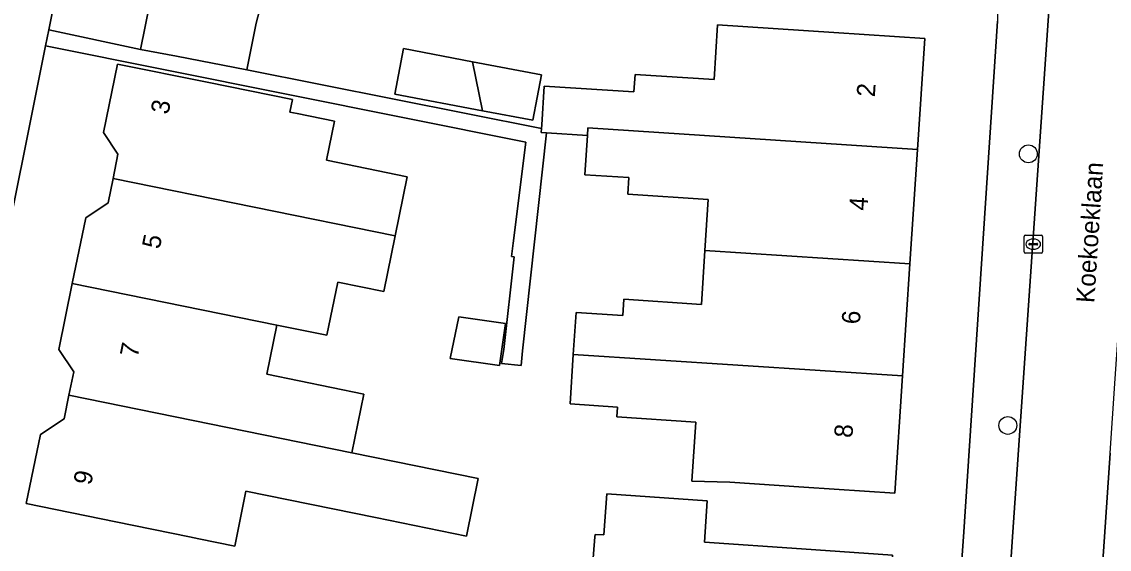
# Model space of a CAD drawing. Extents: x 161772 to 163126, y 383092 to 383917.
# Drawn here: x 162268.2 to 162327.9, y 383749.3 to 383778.3 of the extents above; entities that cross this region are included whole.
import ezdxf

# ---------------------------------------------------------------- set-up
doc = ezdxf.new("R2010")
doc.units = 0
for name, color, linetype in [('IMGEO_Boom', 7, 'Continuous'), ('IMGEO_Erf', 7, 'Continuous'), ('IMGEO_Kolk', 7, 'Continuous'), ('IMGEO_Openbare_ruimte_label', 7, 'Continuous'), ('IMGEO_Pand', 7, 'Continuous'), ('IMGEO_Pand_nummerreeks', 7, 'Continuous'), ('IMGEO_Rijbaan_lokaal_open', 7, 'Continuous'), ('IMGEO_Voetpad_open', 7, 'Continuous')]:
    doc.layers.add(name, color=color, linetype=linetype)

msp = doc.modelspace()

# ---------------------------------------------------------------- linework, layer by layer
at = {"layer": 'IMGEO_Boom'}
for centre in [(162323.421, 383771.015), (162322.296, 383756.112)]:
    msp.add_circle(centre, 0.489, dxfattribs=at)
at = {"layer": 'IMGEO_Erf'}
for points in [[(162272.117, 383789.029), (162270.877, 383783.542), (162269.728, 383777.815), (162274.763, 383776.75), (162275.261, 383779.268), (162274.173, 383779.503), (162276.595, 383791.688)], [(162281.88, 383781.189), (162281.098, 383778.183), (162280.593, 383775.63), (162296.733, 383772.4), (162296.747, 383772.611), (162296.887, 383774.735), (162301.802, 383774.411), (162301.866, 383775.379), (162306.192, 383775.094), (162306.389, 383778.09), (162312.752, 383777.671), (162317.741, 383777.343), (162317.34, 383771.249), (162316.927, 383764.984), (162316.523, 383758.84), (162316.099, 383752.398), (162311.11, 383752.727), (162307.052, 383752.994), (162304.98, 383753.06), (162305.194, 383756.298), (162300.868, 383756.583), (162300.903, 383757.121), (162298.3, 383757.292), (162298.479, 383760.014), (162298.631, 383762.316), (162301.191, 383762.147), (162301.249, 383763.035), (162305.497, 383762.755), (162305.692, 383765.714), (162305.876, 383768.511), (162301.47, 383768.801), (162301.53, 383769.714), (162299.115, 383769.873), (162299.256, 383772.017), (162297.003, 383772.165), (162295.701, 383760.205), (162295.613, 383759.396), (162294.55, 383759.511), (162294.68, 383760.28), (162295.24, 383765.364), (162295.09, 383765.381), (162295.18, 383766.107), (162295.868, 383771.657), (162269.552, 383776.935), (162264.15, 383750)], [(162317.249, 383713.725), (162319.862, 383750), (162321.727, 383778.3)]]:
    msp.add_lwpolyline(points, dxfattribs=at)
for points in [[(162293.499, 383773.382), (162288.703, 383774.297), (162289.18, 383776.793), (162292.953, 383776.073), (162296.729, 383775.353), (162296.253, 383772.856)], [(162279.924, 383749.495), (162277.957, 383749.896), (162277.447, 383750), (162273.397, 383750.825), (162268.497, 383751.824), (162269.271, 383755.62), (162270.571, 383756.481), (162270.832, 383757.765), (162271.094, 383759.049), (162270.28, 383760.28), (162271.017, 383763.898), (162271.754, 383767.514), (162272.978, 383768.323), (162273.25, 383769.66), (162273.522, 383770.993), (162272.736, 383772.182), (162273.503, 383775.947), (162278.403, 383774.949), (162283.087, 383773.994), (162282.947, 383773.309), (162283.343, 383773.228), (162285.382, 383772.812), (162284.944, 383770.663), (162289.377, 383769.76), (162288.717, 383766.52), (162288.095, 383763.469), (162285.572, 383763.983), (162284.977, 383761.061), (162282.227, 383761.622), (162281.676, 383758.92), (162286.995, 383757.836), (162286.339, 383754.617), (162293.27, 383753.21), (162292.624, 383750.04), (162287.631, 383751.057), (162280.537, 383752.502)], [(162291.725, 383759.789), (162292.211, 383762.075), (162294.761, 383761.715), (162294.434, 383759.406)], [(162299.403, 383746.742), (162299.661, 383750), (162299.672, 383750.137), (162300.148, 383750.103), (162300.308, 383752.363), (162305.822, 383751.973), (162305.662, 383749.713), (162310.984, 383749.336), (162315.971, 383748.985), (162315.45, 383741.3), (162314.929, 383733.617), (162309.941, 383733.955), (162305.103, 383734.283), (162298.425, 383734.735), (162298.696, 383738.734), (162302.623, 383738.468), (162302.872, 383742.151), (162303.166, 383746.487)]]:
    msp.add_lwpolyline(points, close=True, dxfattribs=at)
at = {"layer": 'IMGEO_Kolk'}
for p, q in [((162323.19, 383765.635), (162323.19, 383766.487)), ((162323.265, 383766.561), (162324.117, 383766.561)), ((162323.449, 383766.055), (162323.449, 383766.067)), ((162323.492, 383766.104), (162323.89, 383766.104)), ((162323.678, 383766.341), (162323.703, 383766.341)), ((162323.933, 383766.067), (162323.933, 383766.055)), ((162324.191, 383766.487), (162324.191, 383765.635)), ((162324.117, 383765.561), (162323.265, 383765.561)), ((162323.887, 383766.018), (162323.489, 383766.018)), ((162323.701, 383765.781), (162323.676, 383765.781))]:
    msp.add_line(p, q, dxfattribs=at)
for points in [[(162323.19, 383765.635), (162323.19, 383766.487)], [(162323.265, 383766.561), (162324.117, 383766.561)], [(162324.191, 383766.487), (162324.191, 383765.635)], [(162324.117, 383765.561), (162323.265, 383765.561)]]:
    msp.add_lwpolyline(points, dxfattribs=at)
for centre, radius, start, end in [((162323.267, 383766.485), 0.0765, 91.55205, 178.44795), ((162323.267, 383766.485), 0.0765, 91.55205, 178.44795), ((162323.489, 383766.064), 0.0403, 85.87752, 175.75265), ((162323.486, 383766.054), 0.0366, 178.93798, 274.71019), ((162323.89, 383766.061), 0.043, 264.86636, 352.45326), ((162323.894, 383766.066), 0.0386, 1.73085, 96.63898), ((162324.115, 383766.485), 0.0765, 1.55205, 88.44795), ((162324.115, 383766.485), 0.0765, 1.55205, 88.44795), ((162323.267, 383765.637), 0.0765, 181.55205, 268.44795), ((162323.267, 383765.637), 0.0765, 181.55205, 268.44795), ((162324.115, 383765.637), 0.0765, 271.55205, 358.44795), ((162324.115, 383765.637), 0.0765, 271.55205, 358.44795)]:
    msp.add_arc(centre, radius, start, end, dxfattribs=at)
for centre, major_axis, ratio, start_param, end_param in [((162323.677, 383766.061), (-0.387, 0.002), 0.722429, 4.712389, 7.853982), ((162323.702, 383766.061), (-0.39, 0.002), 0.717154, 1.570796, 4.712389)]:
    msp.add_ellipse(centre, major_axis=major_axis, ratio=ratio, start_param=start_param, end_param=end_param, dxfattribs=at)
at = {"layer": 'IMGEO_Pand'}
for points in [[(162283.567, 383793.106), (162276.595, 383791.688), (162274.173, 383779.503), (162275.261, 383779.268), (162274.763, 383776.75), (162276.722, 383776.385), (162280.593, 383775.63), (162281.098, 383778.183), (162281.88, 383781.189), (162285.824, 383781.991)], [(162317.741, 383777.343), (162312.752, 383777.671), (162306.389, 383778.09), (162306.192, 383775.094), (162301.866, 383775.379), (162301.802, 383774.411), (162296.887, 383774.735), (162296.747, 383772.611), (162296.733, 383772.4), (162296.719, 383772.184), (162297.003, 383772.165), (162299.256, 383772.017), (162299.284, 383772.443), (162317.34, 383771.249)], [(162293.499, 383773.382), (162292.953, 383776.073), (162289.18, 383776.793), (162288.703, 383774.297)], [(162283.087, 383773.994), (162278.403, 383774.949), (162273.503, 383775.947), (162272.736, 383772.182), (162273.522, 383770.993), (162273.25, 383769.66), (162288.717, 383766.52), (162289.377, 383769.76), (162284.944, 383770.663), (162285.382, 383772.812), (162283.343, 383773.228), (162282.947, 383773.309)], [(162293.499, 383773.382), (162296.253, 383772.856), (162296.729, 383775.353), (162292.953, 383776.073)], [(162317.34, 383771.249), (162299.284, 383772.443), (162299.256, 383772.017), (162299.115, 383769.873), (162301.53, 383769.714), (162301.47, 383768.801), (162305.876, 383768.511), (162305.692, 383765.714), (162316.927, 383764.984)], [(162273.25, 383769.66), (162272.978, 383768.323), (162271.754, 383767.514), (162271.017, 383763.898), (162282.227, 383761.622), (162284.977, 383761.061), (162285.572, 383763.983), (162288.095, 383763.469), (162288.717, 383766.52)], [(162298.479, 383760.014), (162316.523, 383758.84), (162316.927, 383764.984), (162305.692, 383765.714), (162305.497, 383762.755), (162301.249, 383763.035), (162301.191, 383762.147), (162298.631, 383762.316)], [(162286.995, 383757.836), (162281.676, 383758.92), (162282.227, 383761.622), (162271.017, 383763.898), (162270.28, 383760.28), (162271.094, 383759.049), (162270.832, 383757.765), (162286.339, 383754.617)], [(162294.761, 383761.715), (162292.211, 383762.075), (162291.725, 383759.789), (162294.434, 383759.406)], [(162298.479, 383760.014), (162298.3, 383757.292), (162300.903, 383757.121), (162300.868, 383756.583), (162305.194, 383756.298), (162304.98, 383753.06), (162307.052, 383752.994), (162311.11, 383752.727), (162316.099, 383752.398), (162316.523, 383758.84)], [(162293.27, 383753.21), (162286.339, 383754.617), (162270.832, 383757.765), (162270.571, 383756.481), (162269.271, 383755.62), (162268.497, 383751.824), (162273.397, 383750.825), (162277.447, 383750), (162277.957, 383749.896), (162279.924, 383749.495), (162280.537, 383752.502), (162287.631, 383751.057), (162292.624, 383750.04)], [(162315.971, 383748.985), (162310.984, 383749.336), (162305.662, 383749.713), (162305.822, 383751.973), (162300.308, 383752.363), (162300.148, 383750.103), (162299.672, 383750.137), (162299.661, 383750), (162299.403, 383746.742), (162303.166, 383746.487), (162302.872, 383742.151), (162315.45, 383741.3)]]:
    msp.add_lwpolyline(points, close=True, dxfattribs=at)
at = {"layer": 'IMGEO_Rijbaan_lokaal_open'}
msp.add_lwpolyline([(162327.904, 383754.6), (162328.166, 383758.408), (162330.319, 383789.642), (162325.316, 383789.988), (162322.549, 383750), (162322.2, 383744.798), (162327.215, 383744.461), (162327.587, 383750)], close=True, dxfattribs=at)
at = {"layer": 'IMGEO_Voetpad_open'}
for points in [[(162325.595, 383801.714), (162321.904, 383800.852), (162322.139, 383797.223), (162321.727, 383778.3), (162319.862, 383750), (162317.249, 383713.725), (162313.196, 383652.957), (162312.79, 383644.774), (162310.606, 383642.128), (162314.799, 383642.8)], [(162321.062, 383727.852), (162320.547, 383727.883), (162320.758, 383731.158), (162321.282, 383731.126), (162322.016, 383742.063), (162322.2, 383744.798), (162322.549, 383750), (162325.316, 383789.988), (162325.61, 383794.248), (162326.088, 383800.147)], [(162255.603, 383707.378), (162255.783, 383708.274), (162264.15, 383750), (162269.552, 383776.935), (162269.728, 383777.815), (162270.877, 383783.542), (162272.117, 383789.029)], [(162327.904, 383754.6), (162327.587, 383750), (162327.215, 383744.461), (162327.031, 383741.726), (162327.015, 383741.486), (162327.499, 383741.457), (162327.044, 383734.616), (162326.555, 383734.645), (162325.594, 383720.759), (162326.081, 383720.722), (162325.767, 383716.815), (162325.296, 383716.851), (162323.98, 383697.26), (162323.796, 383694.521), (162323.406, 383688.717), (162323.962, 383688.68), (162323.277, 383678.842), (162322.744, 383678.877), (162321.3, 383657.411), (162321.109, 383654.576), (162320.508, 383648.472)]]:
    msp.add_lwpolyline(points, dxfattribs=at)
msp.add_lwpolyline([(162280.593, 383775.63), (162276.722, 383776.385), (162274.763, 383776.75), (162269.728, 383777.815), (162269.552, 383776.935), (162295.868, 383771.657), (162295.18, 383766.107), (162295.09, 383765.381), (162295.24, 383765.364), (162294.68, 383760.28), (162294.55, 383759.511), (162295.613, 383759.396), (162295.701, 383760.205), (162297.003, 383772.165), (162296.719, 383772.184), (162296.733, 383772.4)], close=True, dxfattribs=at)

# ---------------------------------------------------------------- texts
at = {"layer": 'IMGEO_Openbare_ruimte_label'}
msp.add_text('Koekoeklaan', height=1, rotation=86.33075, dxfattribs=at).set_placement((162327.033, 383762.812))
at = {"layer": 'IMGEO_Pand_nummerreeks'}
for s, rotation, p in [('2', 86.23588, (162315.003, 383774.114)), ('3', 78.48376, (162276.278, 383773.141)), ('4', 86.23588, (162314.593, 383767.88)), ('5', 78.50998, (162275.804, 383765.752)), ('6', 86.23395, (162314.182, 383761.643)), ('7', 78.51241, (162274.595, 383759.804)), ('8', 86.23395, (162313.772, 383755.411)), ('9', 78.47803, (162272.043, 383752.798))]:
    msp.add_text(s, height=1, rotation=rotation, dxfattribs=at).set_placement(p)

doc.saveas('drawing.dxf')
